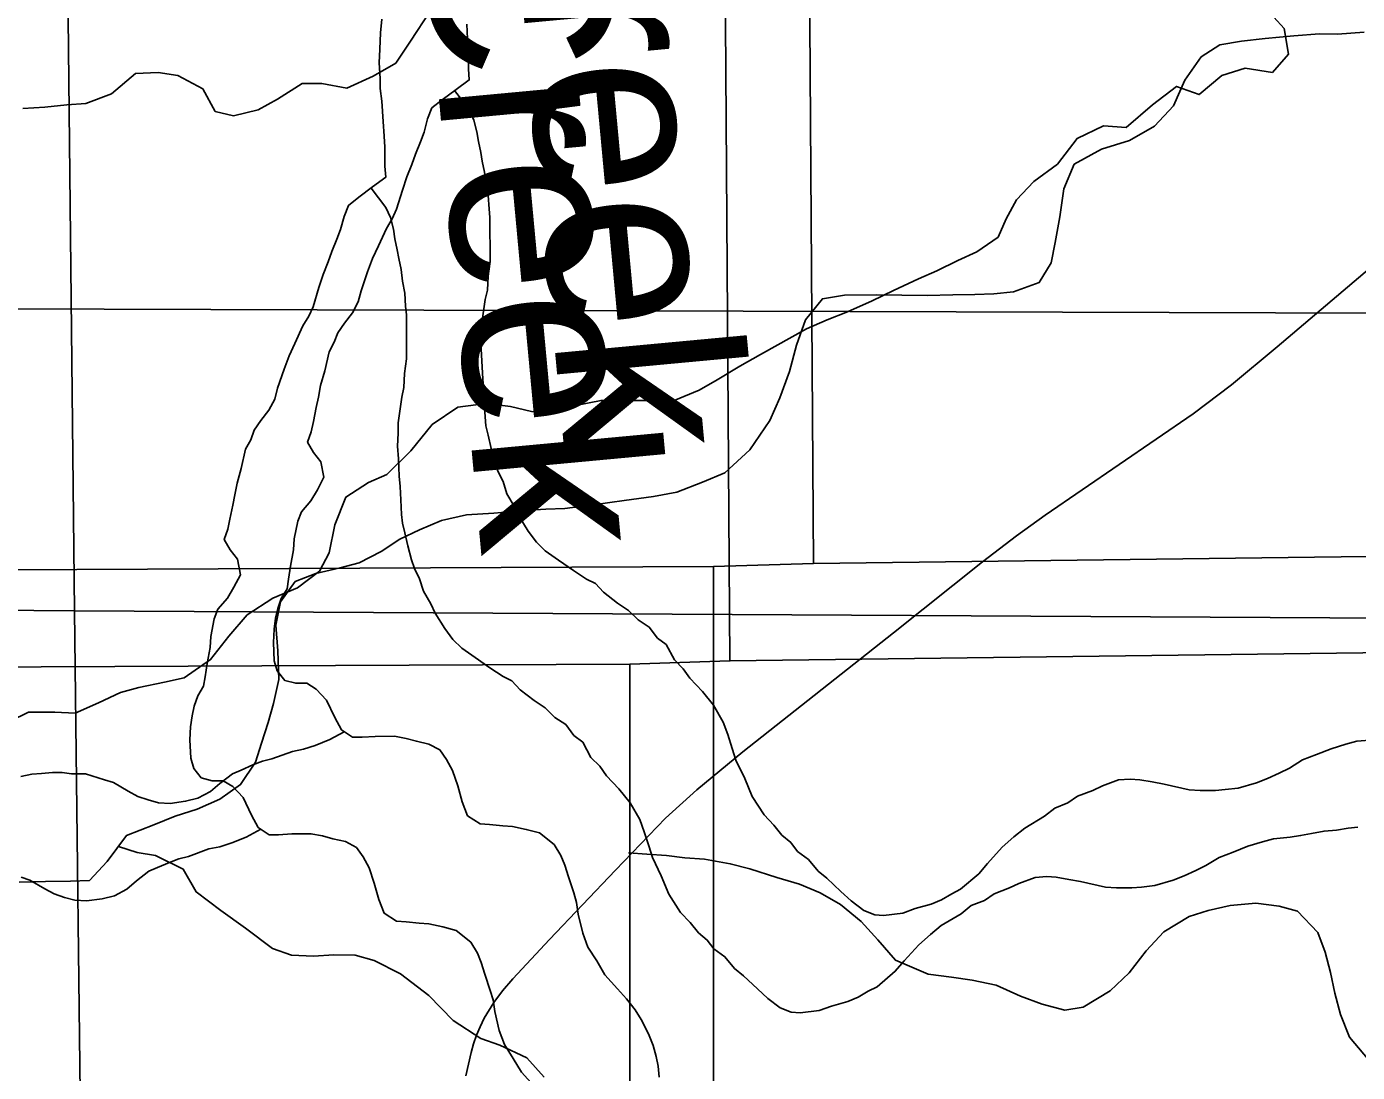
# Model space of a CAD drawing. Extents: x -21.1 to 50.3, y -4.9 to 22.1.
# Drawn here: x 6.48 to 7.17, y 18.75 to 19.292 of the extents above; entities that cross this region are included whole.
import ezdxf

# ---------------------------------------------------------------- set-up
doc = ezdxf.new("R2010")
doc.units = 0
for name, color, linetype in [('GM_X_Minor_River', 7, 'Continuous'), ('GM_X_Minor_River_Text', 7, 'Continuous'), ('GM_X_Section', 7, 'Continuous'), ('GM_X_State_Route', 7, 'Continuous')]:
    doc.layers.add(name, color=color, linetype=linetype)

msp = doc.modelspace()

# ---------------------------------------------------------------- linework, layer by layer
at = {"layer": 'GM_X_Minor_River'}
for points in [[(6.68899, 19.29956), (6.67875, 19.28401), (6.67116, 19.27263), (6.6594, 19.2658), (6.64575, 19.25973), (6.63287, 19.26201), (6.62263, 19.26201), (6.60974, 19.25404), (6.59988, 19.24835), (6.58699, 19.24532), (6.57751, 19.24759), (6.57108, 19.25935), (6.55819, 19.26617), (6.54796, 19.26769), (6.53621, 19.26731), (6.52369, 19.25669), (6.51042, 19.25176), (6.50056, 19.251), (6.48919, 19.24986), (6.47782, 19.2491)], [(7.12112, 19.30227), (7.13173, 19.29051), (7.134, 19.27724), (7.12565, 19.26776), (7.11163, 19.27003), (7.0995, 19.26624), (7.08774, 19.25637), (7.07599, 19.26054), (7.06348, 19.25106), (7.04983, 19.2393), (7.03808, 19.24006), (7.02442, 19.23361), (7.01418, 19.22033), (7.00205, 19.21123), (6.99295, 19.20175), (6.98763, 19.19188), (6.98346, 19.1824), (6.97246, 19.17482), (6.96261, 19.17026), (6.95161, 19.16495), (6.94213, 19.16078), (6.92924, 19.15471), (6.91824, 19.1494), (6.90535, 19.14371), (6.89474, 19.13954), (6.88412, 19.13498), (6.86023, 19.12171), (6.84961, 19.11564), (6.83786, 19.10843), (6.82838, 19.10312), (6.81549, 19.0978), (6.77758, 19.0978), (6.76431, 19.09515), (6.75142, 19.09173), (6.74157, 19.09211), (6.73058, 19.09476), (6.71807, 19.09628), (6.70329, 19.09438), (6.69001, 19.08528), (6.67901, 19.07162), (6.6665, 19.05948), (6.65702, 19.05531), (6.64526, 19.04772), (6.63957, 19.03331), (6.63653, 19.0189), (6.63159, 19.00941), (6.62022, 19.00069), (6.60733, 18.99538), (6.59406, 18.98665), (6.58457, 18.97565), (6.57509, 18.96351), (6.56144, 18.95403), (6.5512, 18.95176), (6.53793, 18.9491), (6.52846, 18.94644), (6.51708, 18.94113)], [(6.66399, 19.2955), (6.66327, 19.28828), (6.66294, 19.27992), (6.6626, 19.2727), (6.66302, 19.26472), (6.66306, 19.25941), (6.66385, 19.25295), (6.66467, 19.24232), (6.6651, 19.23473), (6.66551, 19.22903), (6.66556, 19.21915), (6.66598, 19.21346), (6.65915, 19.20848), (6.65195, 19.20312), (6.64664, 19.19892), (6.64439, 19.1932), (6.64253, 19.18636), (6.64065, 19.18141), (6.63802, 19.17493), (6.63615, 19.16961), (6.63352, 19.16313), (6.63127, 19.15628), (6.62828, 19.14639), (6.62603, 19.14144), (6.62301, 19.13648), (6.61888, 19.12734), (6.61587, 19.12087), (6.61324, 19.11401), (6.60987, 19.10412), (6.60838, 19.09841), (6.60537, 19.0927), (6.60121, 19.08736), (6.59781, 19.0824), (6.59593, 19.07745), (6.5933, 19.0725), (6.59107, 19.06261), (6.58883, 19.055), (6.58772, 19.04891), (6.58661, 19.04359), (6.58513, 19.03636), (6.58401, 19.03104), (6.58214, 19.02571), (6.58521, 19.02041), (6.58905, 19.01549), (6.59062, 19.00752), (6.58723, 19.00104), (6.58383, 18.99533), (6.57892, 18.9896), (6.57704, 18.98465), (6.57519, 18.97553), (6.57484, 18.96982), (6.57336, 18.96146), (6.57226, 18.95462), (6.57152, 18.94967), (6.56851, 18.94472), (6.56663, 18.93939), (6.56552, 18.93444), (6.56479, 18.92874), (6.56445, 18.9219), (6.56488, 18.91241), (6.56643, 18.9071), (6.57027, 18.90218), (6.57599, 18.90069), (6.58169, 18.90072), (6.58666, 18.89771), (6.59202, 18.89204), (6.59626, 18.88295), (6.59972, 18.87651), (6.60545, 18.87275), (6.6104, 18.87277), (6.61725, 18.87319), (6.62715, 18.87324), (6.63324, 18.87214), (6.63858, 18.87065), (6.64506, 18.86916), (6.65078, 18.86615), (6.65424, 18.86124), (6.65731, 18.85556), (6.66003, 18.84759), (6.66235, 18.83925), (6.66506, 18.83205), (6.67156, 18.8279), (6.6765, 18.82755), (6.68336, 18.82683), (6.68831, 18.82648), (6.69555, 18.825), (6.70241, 18.82313), (6.71006, 18.8171), (6.71352, 18.81142), (6.71545, 18.80649), (6.71739, 18.80042), (6.7201, 18.79208), (6.72165, 18.78715), (6.72244, 18.78108), (6.72478, 18.77121), (6.72749, 18.76401), (6.73209, 18.75682), (6.73632, 18.74962)], [(6.70796, 19.29284), (6.70838, 19.28524), (6.7088, 19.27955), (6.70885, 19.26967), (6.70926, 19.26397), (6.70244, 19.259), (6.69524, 19.25364), (6.68993, 19.24943), (6.68768, 19.24372), (6.68582, 19.23687), (6.68394, 19.23192), (6.68131, 19.22545), (6.67944, 19.22012), (6.67681, 19.21365), (6.67456, 19.2068), (6.67157, 19.1969), (6.66932, 19.19195), (6.6663, 19.187), (6.66216, 19.17786), (6.65915, 19.17138), (6.65653, 19.16453), (6.65316, 19.15463), (6.65167, 19.14893), (6.64865, 19.14321), (6.6445, 19.13787), (6.6411, 19.13291), (6.63922, 19.12797), (6.63659, 19.12301), (6.63436, 19.11313), (6.63211, 19.10551), (6.63101, 19.09943), (6.6299, 19.0941), (6.62841, 19.08688), (6.6273, 19.08155), (6.62543, 19.07622), (6.6285, 19.07092), (6.63234, 19.06601), (6.6339, 19.05804), (6.63051, 19.05156), (6.62712, 19.04584), (6.6222, 19.04012), (6.62033, 19.03517), (6.61847, 19.02604), (6.61813, 19.02034), (6.61665, 19.01198), (6.61555, 19.00513), (6.61481, 19.00019), (6.61179, 18.99523), (6.60992, 18.98991), (6.60881, 18.98496), (6.60808, 18.97926), (6.60774, 18.97242), (6.60817, 18.96292), (6.60972, 18.95762), (6.61356, 18.9527), (6.61927, 18.95121), (6.62498, 18.95124), (6.62995, 18.94823), (6.63531, 18.94256), (6.63955, 18.93347), (6.64301, 18.92703), (6.64874, 18.92326), (6.65369, 18.92329), (6.66054, 18.92371), (6.67043, 18.92376), (6.67653, 18.92265), (6.68187, 18.92116), (6.68835, 18.91968), (6.69407, 18.91667), (6.69753, 18.91175), (6.7006, 18.90607), (6.70332, 18.89811), (6.70564, 18.88976), (6.70835, 18.88256), (6.71484, 18.87842), (6.71979, 18.87807), (6.72665, 18.87734), (6.7316, 18.87699), (6.73884, 18.87551), (6.7457, 18.87365), (6.75335, 18.86761), (6.75681, 18.86194), (6.75874, 18.85701), (6.76068, 18.85094), (6.76339, 18.8426), (6.76494, 18.83767), (6.76573, 18.83159), (6.76807, 18.82173), (6.77078, 18.81453), (6.77538, 18.80733), (6.77961, 18.80014)], [(6.60778, 18.94072), (6.61057, 18.95322), (6.60996, 18.96805), (6.60896, 18.98135), (6.61136, 18.99348), (6.61906, 19.00404), (6.62974, 19.00811), (6.64229, 19.01102), (6.65219, 19.01358), (6.66364, 19.01954), (6.67319, 19.0259), (6.68349, 19.03074), (6.69493, 19.03556), (6.70787, 19.03847), (6.72192, 19.03946), (6.73788, 19.04082), (6.7489, 19.04147), (6.75877, 19.04175), (6.77473, 19.04387), (6.78956, 19.046), (6.80477, 19.04812), (6.81694, 19.05028), (6.83027, 19.05546), (6.84171, 19.06028), (6.85474, 19.0723), (6.86515, 19.08739), (6.8702, 19.09912), (6.87528, 19.11274), (6.87884, 19.12638), (6.88353, 19.13963), (6.89237, 19.15056), (6.90378, 19.15234), (6.92048, 19.15255), (6.94667, 19.15228), (6.95996, 19.15253), (6.97135, 19.15279), (6.98123, 19.15307), (6.99149, 19.15411), (7.00482, 19.15891), (7.011, 19.16911), (7.01301, 19.17972), (7.01542, 19.19299), (7.01747, 19.2074), (7.02291, 19.22026), (7.03704, 19.2281), (7.05151, 19.23251), (7.06449, 19.23998), (7.07447, 19.25051), (7.0803, 19.26375), (7.08878, 19.27582), (7.09834, 19.28218), (7.10974, 19.28396), (7.1219, 19.28536), (7.13672, 19.28673), (7.15002, 19.28773), (7.15951, 19.28764), (7.17318, 19.28864)], [(6.70164, 19.2584), (6.70935, 19.2484), (6.71167, 19.24309), (6.71322, 19.23702), (6.71401, 19.23209), (6.71518, 19.2264), (6.71597, 19.22184), (6.71715, 19.21615), (6.71794, 19.21008), (6.71912, 19.204), (6.71954, 19.19717), (6.71994, 19.19261), (6.72007, 19.16982), (6.71897, 19.16222), (6.71863, 19.155), (6.71751, 19.15005), (6.71568, 19.13675), (6.71571, 19.13143), (6.71537, 19.12459), (6.71579, 19.11813), (6.71622, 19.10902), (6.71663, 19.1037), (6.71705, 19.09687), (6.71747, 19.08927), (6.71788, 19.08471), (6.71905, 19.07978), (6.72061, 19.07295), (6.72255, 19.06574), (6.7241, 19.0612), (6.72679, 19.05589), (6.72873, 19.04944), (6.73258, 19.04301), (6.73489, 19.03808), (6.73988, 19.03013), (6.7441, 19.02445), (6.74869, 19.01992), (6.75557, 19.01502), (6.76322, 19.00975), (6.77009, 19.00523), (6.77467, 19.00297), (6.77888, 18.99844), (6.78615, 18.99278), (6.79188, 18.98901), (6.79686, 18.9841), (6.80258, 18.98033), (6.8068, 18.97466), (6.81139, 18.97126), (6.81562, 18.96331), (6.82022, 18.95877), (6.82367, 18.95386), (6.83018, 18.94705), (6.83593, 18.93987), (6.84093, 18.93116), (6.84324, 18.92471), (6.84557, 18.91751), (6.84751, 18.91144), (6.85213, 18.90197), (6.85599, 18.89249), (6.86213, 18.88303), (6.86711, 18.87774), (6.87133, 18.87244), (6.87591, 18.86867), (6.87936, 18.86413), (6.8851, 18.85998), (6.89008, 18.85393), (6.89467, 18.85016), (6.90194, 18.84336), (6.9073, 18.83845), (6.91379, 18.83355), (6.91952, 18.8313), (6.92409, 18.83095), (6.93398, 18.83214), (6.94043, 18.83445), (6.94879, 18.83678), (6.95411, 18.83909), (6.95943, 18.84216), (6.96398, 18.84446), (6.97345, 18.85249), (6.97799, 18.85784), (6.98555, 18.86623), (6.99161, 18.87159), (6.9973, 18.87618), (7.00754, 18.88231), (7.01285, 18.88652), (7.01968, 18.88922), (7.02461, 18.89266), (7.03259, 18.89574), (7.03753, 18.89805), (7.04588, 18.90114), (7.05197, 18.90155), (7.05692, 18.9012), (7.0634, 18.90009), (7.0695, 18.89899), (7.08246, 18.89602), (7.08817, 18.89567), (7.09616, 18.89572), (7.10111, 18.89612), (7.10795, 18.89692), (7.11745, 18.89963), (7.12315, 18.90194), (7.12923, 18.90464)], [(6.65835, 19.20788), (6.66606, 19.19788), (6.66838, 19.19258), (6.66993, 19.18651), (6.67072, 19.18157), (6.67189, 19.17588), (6.67268, 19.17133), (6.67386, 19.16563), (6.67465, 19.15956), (6.67583, 19.15349), (6.67625, 19.14665), (6.67665, 19.1421), (6.67678, 19.1193), (6.67568, 19.1117), (6.67534, 19.10448), (6.67423, 19.09954), (6.6724, 19.08623), (6.67242, 19.08091), (6.67208, 19.07407), (6.6725, 19.06761), (6.67293, 19.0585), (6.67334, 19.05318), (6.67376, 19.04635), (6.67418, 19.03875), (6.67459, 19.0342), (6.67576, 19.02927), (6.67732, 19.02243), (6.67926, 19.01523), (6.68081, 19.01068), (6.68351, 19.00537), (6.68544, 18.99893), (6.68929, 18.99249), (6.6916, 18.98757), (6.69659, 18.97961), (6.70081, 18.97394), (6.7054, 18.96941), (6.71228, 18.96451), (6.71993, 18.95923), (6.7268, 18.95471), (6.73138, 18.95246), (6.7356, 18.94792), (6.74286, 18.94226), (6.74859, 18.93849), (6.75357, 18.93358), (6.7593, 18.92982), (6.76352, 18.92414), (6.7681, 18.92075), (6.77233, 18.91279), (6.77693, 18.90826), (6.78038, 18.90334), (6.78689, 18.89654), (6.79264, 18.88935), (6.79764, 18.88064), (6.79995, 18.8742), (6.80228, 18.86699), (6.80422, 18.86092), (6.80884, 18.85145), (6.8127, 18.84198), (6.81884, 18.83251), (6.82382, 18.82722), (6.82804, 18.82193), (6.83263, 18.81815), (6.83608, 18.81361), (6.84181, 18.80947), (6.84679, 18.80342), (6.85138, 18.79964), (6.85865, 18.79285), (6.86401, 18.78793), (6.87051, 18.78303), (6.87623, 18.78079), (6.8808, 18.78043), (6.89069, 18.78162), (6.89715, 18.78394), (6.90551, 18.78626), (6.91082, 18.78857), (6.91614, 18.79164), (6.92069, 18.79395), (6.93016, 18.80197), (6.9347, 18.80732), (6.94227, 18.81572), (6.94833, 18.82107), (6.95401, 18.82566), (6.96425, 18.83179), (6.96956, 18.836), (6.9764, 18.8387), (6.98133, 18.84215), (6.9893, 18.84523), (6.99424, 18.84754), (7.0026, 18.85062), (7.00868, 18.85104), (7.01363, 18.85068), (7.02011, 18.84958), (7.02621, 18.84847), (7.03917, 18.8455), (7.04488, 18.84515), (7.05287, 18.8452), (7.05782, 18.84561), (7.06467, 18.8464), (7.07417, 18.84912), (7.07986, 18.85143), (7.08594, 18.85412)], [(6.51708, 18.94113), (6.50495, 18.93582), (6.49433, 18.9362), (6.48069, 18.9362), (6.47121, 18.93164)], [(6.47586, 18.84823), (6.48953, 18.84847), (6.50244, 18.84872), (6.51231, 18.849), (6.52152, 18.85879), (6.53153, 18.87236), (6.54564, 18.87791), (6.55669, 18.88236), (6.56812, 18.88604), (6.57994, 18.89124), (6.59065, 18.89873), (6.59836, 18.91042), (6.6015, 18.92027), (6.60502, 18.93087), (6.60778, 18.94072)], [(6.64442, 18.9261), (6.63695, 18.92205), (6.62935, 18.91897), (6.62327, 18.91704), (6.61757, 18.91587), (6.60693, 18.91201), (6.60199, 18.91085), (6.59705, 18.90892), (6.59098, 18.90623), (6.58642, 18.9043), (6.57998, 18.89933), (6.57505, 18.89512), (6.5686, 18.89167), (6.56214, 18.89011), (6.55415, 18.88893), (6.54806, 18.88927), (6.54272, 18.89076), (6.53738, 18.89264), (6.53242, 18.89527), (6.52478, 18.89978), (6.5202, 18.90128), (6.51029, 18.90426), (6.50306, 18.90422), (6.4981, 18.90495), (6.49315, 18.90493), (6.48745, 18.90452), (6.4825, 18.90411), (6.4768, 18.90294)], [(7.12923, 18.90464), (7.13454, 18.90732), (7.14137, 18.91154), (7.14859, 18.91424), (7.15618, 18.91732), (7.16378, 18.91964), (7.16948, 18.92119), (7.17823, 18.922)], [(6.60113, 18.87559), (6.59366, 18.87154), (6.58606, 18.86846), (6.57998, 18.86653), (6.57428, 18.86536), (6.56364, 18.8615), (6.5587, 18.86033), (6.55376, 18.8584), (6.54769, 18.85571), (6.54313, 18.85379), (6.53669, 18.84881), (6.53176, 18.84461), (6.52531, 18.84115), (6.51885, 18.8396), (6.51086, 18.83841), (6.50477, 18.83876), (6.49943, 18.84025), (6.49409, 18.84212), (6.48913, 18.84475), (6.48149, 18.84927), (6.47692, 18.85076)], [(7.08594, 18.85412), (7.09125, 18.85681), (7.09808, 18.86102), (7.1053, 18.86372), (7.11289, 18.8668), (7.12049, 18.86913), (7.12619, 18.87068), (7.13495, 18.87149), (7.14027, 18.87227), (7.14597, 18.87344), (7.15244, 18.87462), (7.15891, 18.87504), (7.16499, 18.87621), (7.16994, 18.87662)], [(6.5273, 18.86662), (6.53714, 18.86356), (6.54661, 18.86195), (6.56097, 18.85496), (6.56767, 18.84312), (6.58048, 18.8335), (6.59329, 18.82425), (6.60723, 18.81385), (6.61707, 18.81033), (6.62845, 18.80984), (6.63909, 18.81049), (6.65009, 18.81038), (6.65993, 18.80762), (6.67353, 18.80064), (6.68822, 18.78948), (6.70099, 18.77643), (6.71532, 18.76717), (6.72515, 18.76365), (6.73913, 18.75705), (6.74814, 18.74709)], [(7.17769, 18.75347), (7.16557, 18.76788), (7.16102, 18.77964), (7.158, 18.79064), (7.15573, 18.80126), (7.15308, 18.81187), (7.14929, 18.82211), (7.13869, 18.83311), (7.12921, 18.83576), (7.11708, 18.83728), (7.10381, 18.83614), (7.09244, 18.83349), (7.08258, 18.83045), (7.06931, 18.82248), (7.06021, 18.81262), (7.05148, 18.80124), (7.04162, 18.79176), (7.02759, 18.78341), (7.01812, 18.7819), (7.00637, 18.78493), (6.995, 18.7891), (6.98249, 18.79479), (6.96999, 18.79744), (6.95937, 18.79896), (6.94724, 18.80047), (6.93019, 18.80768), (6.9211, 18.81829), (6.91239, 18.82778), (6.90178, 18.8365), (6.89116, 18.84257), (6.88055, 18.84712), (6.86881, 18.85053), (6.85478, 18.85508), (6.84455, 18.85773), (6.83128, 18.86001), (6.82105, 18.86076), (6.81157, 18.8619), (6.80134, 18.86265), (6.79186, 18.86341)], [(6.77961, 18.80014), (6.78612, 18.79296), (6.79072, 18.78766), (6.79532, 18.78199), (6.79839, 18.77707), (6.80224, 18.76949), (6.80456, 18.76343), (6.80611, 18.75774), (6.80728, 18.75281), (6.80769, 18.74711)], [(6.73632, 18.74962), (6.74283, 18.74244)]]:
    msp.add_lwpolyline(points, dxfattribs=at)
at = {"layer": 'GM_X_Section'}
for points in [[(6.46064, 20.14904), (7.44997, 20.14748), (7.45853, 19.14217), (6.46467, 19.14528)], [(6.88082, 20.03211), (7.89619, 20.04203), (7.90002, 19.02624), (7.83142, 19.02525), (6.88772, 19.01332)], [(5.88662, 20.02845), (6.88082, 20.03211), (6.88772, 19.01332), (6.83581, 19.01172), (5.8818, 19.00728)], [(5.45185, 20.01395), (6.49363, 20.00748), (6.50457, 18.98884), (5.47114, 18.99721)], [(6.49363, 20.00748), (7.51608, 20.00403), (7.5274, 18.98311), (6.50457, 18.98884)], [(6.83753, 19.9816), (7.8529, 19.99152), (7.85673, 18.97573), (7.78814, 18.97473), (6.84443, 18.96281)], [(5.84333, 19.97793), (6.83753, 19.9816), (6.84443, 18.96281), (6.79252, 18.9612), (5.83851, 18.95676)], [(6.46467, 19.14528), (7.45853, 19.14217), (7.46215, 18.13462), (6.46827, 18.13471)], [(6.88772, 19.01332), (7.83142, 19.02525), (7.84977, 17.99671), (6.83569, 18.01448), (6.83581, 19.01172)], [(6.83581, 19.01172), (6.83569, 18.01448), (5.81893, 17.99203), (5.82494, 19.00715), (5.8818, 19.00728)], [(6.50457, 18.98884), (6.51666, 17.95921), (5.48815, 17.97251), (5.47114, 18.99721)], [(7.5274, 18.98311), (7.54061, 17.96333), (6.51666, 17.95921), (6.50457, 18.98884)], [(6.84443, 18.96281), (7.78814, 18.97473), (7.80649, 17.9462), (6.7924, 17.96396), (6.79252, 18.9612)], [(6.79252, 18.9612), (6.7924, 17.96396), (5.77564, 17.94152), (5.78166, 18.95663), (5.83851, 18.95676)]]:
    msp.add_lwpolyline(points, close=True, dxfattribs=at)
at = {"layer": 'GM_X_State_Route'}
msp.add_lwpolyline([(6.70755, 18.74782), (6.71025, 18.75988), (6.71151, 18.7643), (6.71309, 18.76894), (6.71482, 18.77311), (6.71694, 18.7776), (6.72201, 18.78573), (6.72651, 18.79183), (6.73176, 18.79812), (6.75089, 18.8184), (6.78516, 18.85441), (6.81106, 18.88126), (6.82724, 18.89599), (6.85117, 18.91574), (6.92914, 18.97738), (6.9754, 19.01415), (6.99299, 19.02771), (7.00784, 19.03834), (7.08458, 19.09088), (7.10446, 19.10594), (7.1282, 19.1256), (7.1875, 19.17591)], dxfattribs=at)

# ---------------------------------------------------------------- texts
at = {"layer": 'GM_X_Minor_River_Text'}
for p in [(6.72755, 19.40425), (6.68426, 19.35373)]:
    msp.add_text('Creek', height=0.094726, rotation=275.31657, dxfattribs=at).set_placement(p)

doc.saveas('drawing.dxf')
